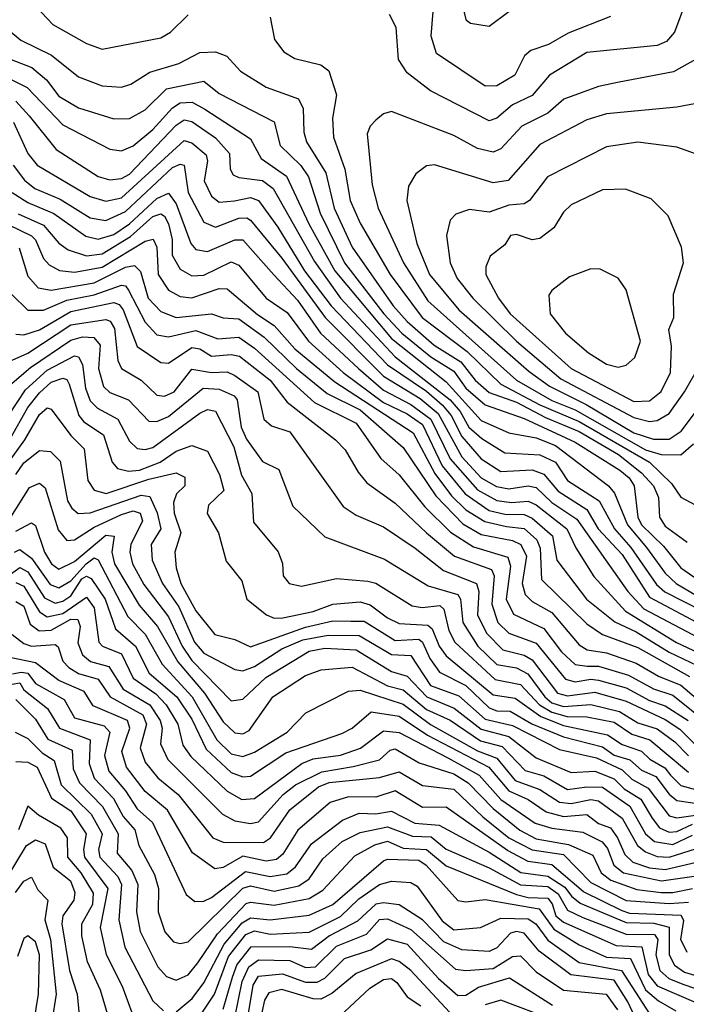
# Model space of a CAD drawing. Extents: x 1308313 to 1441400, y 959662 to 1036319.
# Tile 490 of 656: x 1395364 to 1397069, y 976999 to 979517. Entities that reach past the tile are written whole.
import ezdxf

# ---------------------------------------------------------------- set-up
doc = ezdxf.new("R2010")
doc.units = 0

msp = doc.modelspace()

# ---------------------------------------------------------------- linework, layer by layer
at = {"layer": '0CON10XD'}
for points in [[(1395392, 979565), (1395449.1, 979505), (1395535, 979455.8), (1395575, 979441.6), (1395725, 979470.2), (1395750, 979485), (1395795, 979529.3)], [(1397068.9, 979565), (1397038.9, 979485), (1397018.9, 979461.1), (1396995, 979451.2), (1396815, 979433.1), (1396719.7, 979375), (1396675, 979322.9), (1396625, 979299.1), (1396585, 979265.2), (1396565, 979258.5), (1396414.9, 979334.9), (1396355, 979380.7), (1396333.4, 979415), (1396327.1, 979497.1), (1396310.5, 979530.5)], [(1396615, 979537.1), (1396565, 979500), (1396517.4, 979507.4), (1396507.1, 979515), (1396499.1, 979545)], [(1396005, 979523.8), (1396016, 979466), (1396040, 979435), (1396067.8, 979417.8), (1396135, 979401.8), (1396155, 979386.5), (1396174.3, 979325), (1396164.5, 979265), (1396166.7, 979216.7), (1396195.7, 979135), (1396209.2, 979055), (1396235, 978996.5), (1396311.8, 978865), (1396393.8, 978755), (1396508.7, 978668.7), (1396594.9, 978585), (1396695, 978531.6), (1396795, 978489.6), (1396975.4, 978385), (1397031.2, 978331.2), (1397055, 978295.9), (1397105, 978269.2)], [(1396875, 979525.3), (1396767.5, 979482.5), (1396716.8, 979453.2), (1396671.5, 979438.5), (1396655.5, 979424.5), (1396630.8, 979375), (1396585, 979347.6), (1396555, 979346.9), (1396430.5, 979430.5), (1396416.8, 979475), (1396422, 979538)], [(1395315, 979508), (1395367.8, 979465), (1395446, 979426), (1395515, 979370.6), (1395575, 979348.1), (1395625, 979344.3), (1395648.3, 979351.7), (1395697.3, 979382.7), (1395771.8, 979405), (1395825, 979433), (1395865, 979434.8), (1395894, 979424), (1395929.2, 979385), (1395994.6, 979344.6), (1396077.7, 979315), (1396089.5, 979289.5), (1396090.9, 979229.1), (1396097.8, 979205), (1396147.3, 979125), (1396168.9, 979035), (1396214.5, 978935), (1396319.7, 978785), (1396355, 978744.7), (1396424.6, 978685), (1396492.3, 978642.3), (1396529.5, 978595), (1396565, 978563.7), (1396635, 978539.2), (1396709.2, 978499.2), (1396795, 978463.5), (1396895.6, 978405), (1396955, 978358), (1396984.9, 978325), (1396998.1, 978295), (1397000.9, 978245), (1397015, 978221.9), (1397071, 978181)], [(1395285, 979437.2), (1395395.7, 979395), (1395433, 979363), (1395465, 979321.8), (1395515, 979291.2), (1395605, 979263.2), (1395645, 979264), (1395685, 979286.5), (1395740.2, 979339.8), (1395835, 979360.2), (1395875, 979328.5), (1396015, 979255.8), (1396031, 979195), (1396083.7, 979143.7), (1396102.7, 979115), (1396132.5, 979022.5), (1396195.5, 978895), (1396295.5, 978765), (1396341.6, 978715), (1396416.1, 978655), (1396475, 978618.1), (1396505, 978574.3), (1396555, 978531.7), (1396655, 978497.4), (1396785, 978436.9), (1396898.9, 978365), (1396922.9, 978345), (1396935.9, 978325), (1396945.5, 978245), (1396954.9, 978225), (1397010.6, 978170.6), (1397055.2, 978115), (1397113.2, 978075)], [(1397092.7, 979415), (1397036.4, 979383.6), (1396897.1, 979357.1), (1396845, 979346.5), (1396755.9, 979314.1), (1396715, 979278.2), (1396648.4, 979245), (1396595, 979187.1), (1396575, 979178.5), (1396535, 979187.3), (1396475, 979220.5), (1396315, 979282.1), (1396295, 979276.4), (1396275, 979260), (1396260.9, 979245), (1396253.3, 979225), (1396266.2, 979095), (1396280.9, 979035), (1396346.1, 978895), (1396408.2, 978798.2), (1396634.9, 978595), (1396725, 978543.1), (1396785, 978519.5), (1396965, 978417), (1397005, 978404.8), (1397055, 978404)], [(1395317.1, 979377.1), (1395383.2, 979343.2), (1395475, 979248.4), (1395595, 979186.1), (1395625, 979181.3), (1395655, 979194.5), (1395705, 979236.4), (1395755, 979292), (1395775, 979304.6), (1395805.7, 979305.7), (1395837.9, 979287.9), (1395955, 979212.3), (1395981.6, 979161.6), (1396047.2, 979117.2), (1396103.5, 978995), (1396170.2, 978875), (1396315, 978701.8), (1396455, 978590.7), (1396545, 978492), (1396615, 978460), (1396685, 978447.7), (1396735, 978427.8), (1396870.4, 978325), (1396886, 978306), (1396919.1, 978225), (1396967.4, 978167.4), (1397015, 978101.2), (1397043, 978075), (1397095, 978044.1)], [(1397185, 979320), (1397045, 979292.9), (1396865, 979276), (1396815, 979260.6), (1396695, 979197.8), (1396613.9, 979106.1), (1396575, 979099.7), (1396425, 979146.2), (1396405, 979143.1), (1396377.5, 979122.5), (1396359, 979091), (1396354.8, 979055), (1396380.2, 978945), (1396412.8, 978865), (1396487.6, 978775), (1396667, 978617), (1396719.4, 978579.4), (1396812.8, 978532.8), (1396935, 978460.2), (1396985, 978444.1)], [(1395355, 979308.9), (1395388.8, 979271.2), (1395457.4, 979185), (1395565, 979115.6), (1395595, 979107.2), (1395625, 979110.6), (1395645, 979122.2), (1395765, 979247.6), (1395785, 979261), (1395805, 979256.4), (1395864.8, 979215), (1395900.7, 979175), (1395902.6, 979135), (1395910.6, 979120.6), (1395925, 979113), (1395985, 979105.6), (1396012.6, 979085), (1396118.5, 978898.5), (1396185, 978804.4), (1396324.4, 978654.4), (1396465, 978545), (1396491, 978515), (1396513.2, 978475), (1396545.9, 978445.9)], [(1395348.4, 979255), (1395385.5, 979175), (1395409, 979145), (1395545.1, 979065.1), (1395585, 979052.8), (1395625, 979061.3), (1395785, 979207.9), (1395805, 979201.8), (1395841.1, 979171.1), (1395844.6, 979155), (1395836.6, 979105), (1395855.4, 979065.4), (1395875, 979050.4), (1395913.4, 979053.4), (1395955, 979062), (1395975, 979054.4), (1396025, 978986.3), (1396092.8, 978875), (1396160.6, 978785), (1396305, 978634.5), (1396405, 978567.3), (1396445, 978532.3), (1396467.8, 978505), (1396495, 978451.4), (1396545, 978394), (1396595, 978361.6), (1396675, 978365.5), (1396704.8, 978354.8), (1396741.6, 978311.6), (1396815, 978264.3), (1396843.9, 978215), (1396905, 978148.9), (1396975, 978040), (1397095, 977975.9)], [(1397105, 979169.5), (1397045, 979191.1), (1396945, 979203.7), (1396865, 979191.7), (1396714.6, 979115), (1396668.2, 979055), (1396655, 979045.8), (1396615, 979042.7), (1396565, 979024.8), (1396515, 979031.9), (1396480, 979020), (1396465.3, 979004.7), (1396455.9, 978965), (1396465.2, 978895), (1396483.3, 978855), (1396523.2, 978805), (1396635, 978694.6), (1396748.5, 978598.5), (1396935, 978499.9), (1396975, 978489.3)], [(1395347.6, 979145), (1395376.5, 979106.5), (1395403.1, 979085), (1395467.7, 979057.7), (1395545, 979010.1), (1395585, 979003.4), (1395635, 979026.3), (1395755, 979138.8), (1395775, 979147.6), (1395784.8, 979144.8), (1395795.1, 979075), (1395835, 978999.4), (1395865, 978986.1), (1395925, 979009), (1395945, 979009.9), (1395955, 979004.2), (1396035, 978907), (1396145.4, 978755.4), (1396295, 978605.3), (1396388.2, 978548.2), (1396435, 978509.6), (1396495, 978398.7), (1396544.9, 978344.9), (1396583.6, 978323.5), (1396615, 978317.3), (1396665, 978324.7), (1396685, 978320.7), (1396725, 978281.8), (1396789.4, 978239.4), (1396919.6, 978055), (1396960.5, 978010.5), (1397130.6, 977920.6)], [(1395345.5, 979075), (1395385, 979049.5), (1395451.4, 979021.4), (1395533.4, 978963.4), (1395565, 978955.3), (1395605, 978967.9), (1395645, 978995.3), (1395715, 979059.8), (1395745, 979073), (1395765, 979046.2), (1395802.4, 978945), (1395815, 978929.4), (1395845, 978924), (1395915, 978953.8), (1395935, 978954.2), (1396014.6, 978864.6), (1396075, 978799.3), (1396134.1, 978715), (1396230.7, 978625), (1396295, 978569.2), (1396365, 978532.9), (1396415.9, 978495), (1396465, 978393.7), (1396534.9, 978315), (1396585, 978287.6), (1396622.5, 978282.5), (1396665, 978285.4), (1396685, 978276.3), (1396763.4, 978215), (1396786.3, 978166.3), (1396832.9, 978092.9), (1396914, 978004), (1397044.5, 977924.5), (1397115, 977890.8)], [(1396935, 978540.8), (1396975, 978542.6), (1397005, 978566.1), (1397028.8, 978615), (1397031.7, 978681.7), (1397024.4, 978725), (1397037.3, 978755), (1397036.4, 978815), (1397061.9, 978895), (1397056.8, 978935), (1397023.1, 979015), (1396979.1, 979059.1), (1396913.4, 979083.4), (1396855, 979081.6), (1396775, 979043.4), (1396755.2, 979024.8), (1396730.7, 978985), (1396695, 978957.8), (1396675, 978953.7), (1396635, 978967.8), (1396620, 978965), (1396605, 978940.8), (1396567.6, 978912.4), (1396556.5, 978885), (1396556.2, 978865), (1396588.8, 978805), (1396619, 978765), (1396775, 978625.1), (1396935, 978540.8)], [(1395360.2, 979020.2), (1395425, 978991.6), (1395465, 978945.6), (1395488.3, 978928.3), (1395535, 978913.2), (1395575, 978918.4), (1395647.8, 978962.2), (1395705, 979014), (1395725, 979020.4), (1395735, 979014.8), (1395745.1, 978995.1), (1395754.3, 978955), (1395754.7, 978915), (1395775, 978879.1), (1395805, 978861.6), (1395835, 978863.5), (1395905, 978897.6), (1395925, 978889.6), (1395994.8, 978805), (1396048.3, 978768.3), (1396103.1, 978695), (1396191.6, 978615), (1396295, 978538.2), (1396355, 978509.3), (1396395, 978481.7), (1396445, 978376.1), (1396504.1, 978304.1), (1396565, 978261.9), (1396605, 978252.2), (1396655, 978251.8), (1396675, 978242.1), (1396726.9, 978196.9), (1396738.1, 978135), (1396813.9, 978035), (1396886.7, 977976.7), (1396941.4, 977951.4), (1397025, 977899.4), (1397096.6, 977865)], [(1395335, 978993.6), (1395394.3, 978964.3), (1395405, 978954.2), (1395425, 978906.4), (1395440, 978890), (1395465.9, 978875.9), (1395505, 978871.2), (1395575, 978883.7), (1395685, 978951), (1395705.5, 978955.5), (1395715.5, 978935.5), (1395718.8, 978865), (1395745.2, 978825), (1395775, 978809.4), (1395805, 978805.4), (1395875, 978829.3), (1395895, 978828.8), (1395972.8, 978762.8), (1396015.2, 978735.2), (1396068.5, 978675), (1396170.8, 978590.8), (1396370.7, 978460.7), (1396426, 978356), (1396469.1, 978299.1), (1396505, 978263.1), (1396553.6, 978233.6), (1396609.5, 978220.5), (1396655, 978215.9), (1396686.9, 978186.9), (1396695.6, 978165), (1396698.5, 978085), (1396815, 977972.2), (1396855.2, 977945), (1396945, 977911.4), (1397077.4, 977837.4)], [(1395363.4, 978933.4), (1395385, 978860.7), (1395411.6, 978831.6), (1395445, 978825.4), (1395555, 978844.1), (1395635, 978883.8), (1395658.4, 978888.4), (1395673.4, 978873.4), (1395692.7, 978805), (1395725, 978771.1), (1395765, 978755.7), (1395854.6, 978764.6), (1395885, 978754.8), (1395925, 978751.8), (1395989.7, 978705), (1396072.2, 978625), (1396150.8, 978560.8), (1396235, 978519), (1396345, 978423), (1396429, 978299), (1396497.6, 978227.6), (1396545, 978200.1), (1396625.1, 978185.1), (1396646.1, 978175), (1396660.4, 978145), (1396649.7, 978075), (1396657, 978047), (1396675, 978029.1), (1396725, 978000.6), (1396795, 977918.6), (1396815.7, 977905.7), (1396865, 977898.1), (1396941.4, 977871.4), (1396998.1, 977838.1), (1397055, 977814.9), (1397145, 977739.3)], [(1396895, 978628.6), (1396915, 978633.3), (1396937.2, 978652.8), (1396952.1, 978695), (1396915.8, 978825.8), (1396895, 978856.2), (1396848.7, 978878.7), (1396825, 978879.6), (1396770.5, 978859.5), (1396725.6, 978824.4), (1396717.7, 978812.3), (1396720.8, 978765), (1396760, 978715), (1396819.2, 978665), (1396865, 978635.8), (1396895, 978628.6)], [(1395343.9, 978815), (1395385, 978773.8), (1395425, 978773.7), (1395485, 978800), (1395555, 978812.9), (1395625, 978837.9), (1395635, 978836.1), (1395643.1, 978825), (1395685, 978743.1), (1395715, 978711.4), (1395745, 978705.6), (1395815, 978722.1), (1395871.1, 978701.1), (1395925, 978704.9), (1395965, 978677), (1396118.3, 978538.3), (1396225, 978485.4), (1396287.7, 978395), (1396335, 978352.8), (1396400.9, 978270.9), (1396466.6, 978206.6), (1396525, 978168.5), (1396612.4, 978142.4), (1396619.5, 978119.5), (1396608.4, 978035), (1396626.9, 977996.9), (1396705, 977959.6), (1396750, 977900), (1396785, 977867.9), (1396816.1, 977863.9), (1396845, 977863.8), (1396921, 977841), (1396985, 977805.6), (1397035, 977789.8), (1397125.9, 977715.9)], [(1395355, 978712.4), (1395375, 978710.9), (1395415, 978723.4), (1395495, 978770.3), (1395605, 978793.9), (1395618.6, 978788.6), (1395628.8, 978775), (1395665, 978681.1), (1395725, 978640), (1395745, 978638.7), (1395805, 978679), (1395824.9, 978674.9), (1395855, 978656.7), (1395905, 978660.9), (1395926.5, 978656.5), (1396005.2, 978595.2), (1396048.4, 978538.4), (1396172.5, 978442.5), (1396197.2, 978417.2), (1396229.8, 978359.8), (1396252.4, 978332.4), (1396325, 978280.4), (1396405.2, 978205), (1396476.1, 978145), (1396571.2, 978111.2), (1396578, 978095), (1396572.2, 978022.2), (1396587.1, 977975), (1396615, 977947.8), (1396685, 977922.8), (1396760.7, 977830.7), (1396785, 977823.7), (1396825, 977830.7), (1396845, 977828.1), (1396915, 977808.1), (1396975, 977776.1), (1397015, 977762.5), (1397073.6, 977725)], [(1395345, 978646.5), (1395385, 978664.3), (1395495, 978736.2), (1395585, 978750.3), (1395595.8, 978745.8), (1395607, 978727), (1395615.4, 978645.4), (1395625, 978625.3), (1395675, 978594.8), (1395715, 978556.9), (1395735, 978554.5), (1395759.8, 978565), (1395805, 978623.2), (1395855, 978614.7), (1395895, 978616.1), (1395915, 978607.3), (1395973.8, 978565), (1395988.6, 978495), (1396008.1, 978478.1), (1396055, 978463.3), (1396191.8, 978271.8), (1396225, 978249.8), (1396295, 978220.2), (1396375.5, 978165.5), (1396448, 978108), (1396532.3, 978075), (1396538.3, 978055), (1396535.3, 977995), (1396558.3, 977948.3), (1396600, 977905), (1396655, 977891.8), (1396675, 977879.6), (1396739.5, 977795), (1396765, 977787.4), (1396835, 977797.5), (1396915, 977773.9), (1397015, 977727.1), (1397052.3, 977702.3), (1397092.8, 977662.8)], [(1395315, 978561.6), (1395392.4, 978627.6), (1395495, 978697.7), (1395525, 978705.9), (1395554.4, 978704.4), (1395569.9, 978685), (1395566.2, 978625), (1395578.7, 978578.7), (1395595, 978563.9), (1395642.9, 978545), (1395695, 978490.4), (1395715, 978489.1), (1395745, 978502.3), (1395833.6, 978575), (1395875, 978572), (1395912.6, 978555), (1395920.3, 978545), (1395931, 978475), (1395944.2, 978444.2), (1395985, 978386.8), (1396027, 978367), (1396038.7, 978335), (1396062.9, 978272.9), (1396144.4, 978194.4), (1396297.4, 978137.4), (1396408.8, 978068.8), (1396485, 978047.1), (1396491.6, 978035), (1396497.8, 977975), (1396536.3, 977915), (1396585, 977867.6), (1396635, 977859.7), (1396664.1, 977844.1), (1396707.5, 977785), (1396725, 977770.1), (1396755, 977760.9), (1396825, 977765.9), (1396898.1, 977748.1), (1396945, 977718.6), (1396995, 977703), (1397040, 977670), (1397075, 977634.1)], [(1395315, 978473.5), (1395379.7, 978570.3), (1395435, 978620.8), (1395505, 978657.7), (1395515.2, 978655), (1395525.1, 978635), (1395532.9, 978575), (1395545, 978542.5), (1395563.8, 978523.8), (1395615.6, 978495.6), (1395645, 978439.2), (1395665, 978420.5), (1395685, 978417.4), (1395705, 978423.2), (1395825, 978511), (1395845, 978519.8), (1395865, 978515.8), (1395911.9, 978425), (1395932.1, 978352.1), (1395958.3, 978305), (1395962.3, 978232.3), (1396025.7, 978155.7), (1396036.2, 978126.2), (1396038.6, 978095), (1396053.8, 978075), (1396085, 978068.5), (1396175, 978088.1), (1396255, 978081.4), (1396275.5, 978075.5), (1396367.8, 978017.8), (1396394.1, 978014.1), (1396438.8, 978018.8), (1396449, 978009), (1396462.2, 977955), (1396477.6, 977925), (1396580.5, 977829.5), (1396645, 977817.1), (1396693.7, 977765), (1396725, 977745.7), (1396764.9, 977735.1), (1396815, 977734.2), (1396885, 977720.2), (1396929.7, 977689.7), (1396975.8, 977675), (1397075, 977592.3)], [(1396975, 978489.3), (1396995, 978491.8), (1397025, 978510), (1397064.8, 978565), (1397104.8, 978635)], [(1395340.4, 978445), (1395385.6, 978525), (1395415, 978562.7), (1395445, 978589.8), (1395475, 978600.2), (1395485, 978596.5), (1395491.4, 978585), (1395515.4, 978505), (1395528.6, 978488.6), (1395578.4, 978455), (1395601.3, 978385), (1395615, 978369.1), (1395642.4, 978362.4), (1395670.6, 978365), (1395723.4, 978385), (1395765, 978413.6), (1395805, 978428.3), (1395845, 978413.2), (1395875.8, 978354.2), (1395886.7, 978313.3), (1395847.2, 978275), (1395844.2, 978254.2), (1395873.3, 978205), (1395892.1, 978132.1), (1395932.2, 978082.2), (1395945.2, 978035.2), (1395995.5, 977995), (1396015, 977986.7), (1396037.5, 977987.5), (1396115, 978003.6), (1396165, 978022), (1396235, 978027.8), (1396260.6, 978020.6), (1396305, 977987), (1396335, 977972.6), (1396408.1, 977968.1), (1396419, 977959), (1396437.3, 977915), (1396455, 977889.9), (1396575, 977790.3), (1396631.7, 977781.7), (1396697, 977735), (1396755, 977712.3), (1396868.1, 977688.1), (1396905, 977663.2), (1396955, 977646.6), (1396975.7, 977625.7), (1397013.9, 977603.9), (1397028.9, 977585), (1397055, 977558.5), (1397115, 977542.4)], [(1396985, 978444.1), (1397025, 978444.6), (1397056.1, 978465), (1397162, 978605)], [(1395293.4, 978326.6), (1395377.9, 978442.1), (1395415, 978507), (1395435, 978523.9), (1395445, 978521.2), (1395495, 978453.2), (1395529.6, 978419.6), (1395538.7, 978338.7), (1395555, 978313.9), (1395585.6, 978305.6), (1395695, 978342.3), (1395765, 978358.3), (1395787, 978347), (1395787.1, 978325), (1395765.6, 978304.4), (1395757.6, 978282.4), (1395759.2, 978255), (1395776.9, 978205), (1395761.3, 978155), (1395764.9, 978114.9), (1395776.3, 978075), (1395815, 978004.8), (1395863.6, 977945), (1395915, 977932), (1395955, 977913.3), (1396095, 977963.8), (1396165, 977979.2), (1396211.2, 977978.9), (1396245, 977978.3), (1396325, 977929.3), (1396385, 977932.7), (1396395, 977924.8), (1396413, 977883), (1396438.1, 977848.1), (1396505, 977814.4), (1396565, 977756.8), (1396585, 977749.7), (1396618.9, 977748.9), (1396674.2, 977715.8), (1396755, 977682.6), (1396855, 977657.7), (1396885, 977636.3), (1396925, 977624.5), (1396955, 977598), (1396991.2, 977581.1), (1397025, 977536.6), (1397045, 977520), (1397115, 977509.8)], [(1396545.9, 978445.9), (1396605, 978408.9), (1396695, 978404.1), (1396734.5, 978385), (1396765, 978338.4), (1396846.4, 978286.4), (1396885.5, 978215), (1396927.5, 978167.5), (1396992.6, 978072.6), (1397014, 978054), (1397159.8, 977979.8)], [(1395355, 978353.9), (1395375, 978383.4), (1395415, 978414.8), (1395442.9, 978412.9), (1395468.3, 978388.3), (1395486.5, 978286.5), (1395497.4, 978267.4), (1395514.4, 978254.4), (1395545, 978255.6), (1395675, 978300.6), (1395697.4, 978297.4), (1395716, 978256), (1395725.1, 978215), (1395700.7, 978175), (1395703.1, 978135), (1395729.9, 978075), (1395771.7, 978015), (1395811.8, 977925), (1395835, 977896.9), (1395915, 977854.8), (1395935, 977851.4), (1395965, 977862.9), (1396035, 977908), (1396088.7, 977931.3), (1396153.2, 977943.2), (1396232.3, 977942.3), (1396315, 977893.5), (1396365, 977891.3), (1396415, 977813.8), (1396487.7, 977787.7), (1396555, 977727.7), (1396625, 977712), (1396745, 977650.1), (1396839.4, 977629.4), (1396905, 977598.2), (1396929.9, 977575), (1396971.8, 977551.8), (1397025, 977481.1), (1397045, 977475.8), (1397105, 977484.1)], [(1397055, 978404), (1397087.4, 978432.6)], [(1395342, 978245), (1395389.8, 978320.2), (1395415, 978332), (1395429.3, 978319.3), (1395462.5, 978212.5), (1395485, 978184.8), (1395505, 978186.6), (1395555, 978218.9), (1395625, 978251.4), (1395655, 978260.9), (1395672.5, 978255), (1395678.6, 978235), (1395648.6, 978175), (1395645.9, 978155), (1395652.9, 978125), (1395682.3, 978072.3), (1395745, 977989.5), (1395780.3, 977915), (1395805, 977877.9), (1395905, 977774.8), (1395935, 977779.6), (1395993.8, 977835), (1396105, 977901.9), (1396145, 977909.5), (1396225.1, 977905.1), (1396315, 977849.8), (1396355, 977838.1), (1396405.6, 977785.6), (1396475.8, 977755.8), (1396545, 977702.3), (1396615, 977684), (1396685, 977629), (1396775, 977592), (1396835, 977594.7), (1396885, 977575.3), (1396910.2, 977550.2), (1396953.2, 977523.2), (1396981.7, 977475), (1397000.5, 977450.5), (1397025, 977439), (1397045, 977441), (1397085, 977459.8)], [(1395355, 978208.8), (1395395, 978229.8), (1395405, 978223.1), (1395427.6, 978155), (1395446.2, 978125), (1395465, 978112.1), (1395505, 978131.1), (1395585, 978198.7), (1395605.8, 978195.8), (1395602.8, 978172.8), (1395600.2, 978155), (1395607, 978125), (1395669.8, 978019.8), (1395716.7, 977965), (1395769, 977875), (1395837, 977795), (1395885, 977721.5), (1395915, 977693.1), (1395935, 977690.5), (1395950.9, 977699.1), (1396011.9, 977785), (1396095, 977839.4), (1396135.5, 977854.5), (1396215, 977861.4), (1396305, 977813), (1396345, 977803), (1396405, 977752.8), (1396465.3, 977725.3), (1396542.6, 977672.6), (1396597.9, 977657.9), (1396656.8, 977596.8), (1396705, 977583), (1396765, 977548.6), (1396814.7, 977555), (1396855, 977554.4), (1396925.2, 977505.2), (1396965.1, 977435), (1396987.6, 977415), (1397035, 977407.3), (1397085, 977431.7)], [(1395351.2, 978155), (1395365, 978162.2), (1395395, 978139.5), (1395442.8, 978072.8), (1395465, 978063.9), (1395495, 978081.6), (1395534.7, 978125.3), (1395555, 978140.4), (1395565.4, 978135.4), (1395640.8, 977990.8), (1395685.1, 977945.1), (1395728.9, 977868.9), (1395805.4, 977785.4), (1395868.9, 977675), (1395905, 977639.1), (1395935, 977632.4), (1395965, 977643.7), (1396048.1, 977695), (1396096.2, 977743.9), (1396205, 977799.4), (1396235, 977802.1), (1396345, 977766.5), (1396415, 977714.6), (1396535, 977646.7), (1396585, 977628.2), (1396631.4, 977571.4), (1396695, 977548.3), (1396745, 977516.2), (1396775, 977512.8), (1396825, 977522.8), (1396845, 977518.8), (1396904.9, 977475), (1396944.2, 977405), (1396965, 977388.5), (1396995, 977377.1), (1397025, 977375.2), (1397095, 977397.4)], [(1395275, 978053.2), (1395365, 978115.7), (1395385, 978105.3), (1395428.3, 978038.3), (1395454.8, 978024.8), (1395475, 978029.5), (1395495, 978043.7), (1395523, 978087), (1395535, 978094.2), (1395547.6, 978087.6), (1395582.8, 978035), (1395609.3, 977959.3), (1395660.8, 977915), (1395695.7, 977845.7), (1395766.1, 977785), (1395805, 977727.7), (1395841.4, 977651.4), (1395905, 977591.5), (1395935, 977580.5), (1395955, 977582.7), (1396045, 977642), (1396188.4, 977691.6), (1396215, 977705.2), (1396263, 977747), (1396335, 977736), (1396407.3, 977687.3), (1396563.8, 977605), (1396615, 977544.9), (1396665, 977523), (1396711.2, 977491.2), (1396755, 977478.9), (1396815, 977484.2), (1396845, 977461.3), (1396875, 977450), (1396893.5, 977425), (1396912.3, 977382.3), (1396932.7, 977362.7), (1396975, 977348.2), (1397015, 977343.7), (1397095, 977362.5)], [(1395355, 978077.9), (1395375, 978068), (1395415, 978002.5), (1395435, 977989.8), (1395475, 977998.4), (1395535, 978040.2), (1395555, 978013.2), (1395566.7, 977925), (1395576.6, 977915), (1395625, 977894.9), (1395655, 977832.8), (1395712.5, 977792.5), (1395738.9, 977765), (1395768.6, 977715), (1395781.8, 977661.8), (1395802.4, 977632.4), (1395895, 977544.2), (1395932.9, 977523), (1395965, 977525.2), (1396086.2, 977615), (1396115, 977626.6), (1396185, 977636.1), (1396236.2, 977653.8), (1396295, 977698.1), (1396335, 977694), (1396459.3, 977629.3), (1396539.2, 977585), (1396595, 977522.3), (1396682.5, 977462.5), (1396725, 977448.9), (1396805, 977438.7), (1396854, 977414), (1396867.5, 977397.5), (1396883.8, 977355), (1396908.4, 977335), (1397005.8, 977314.2), (1397095, 977327.7)], [(1395355, 978028.9), (1395375, 978017), (1395391.4, 977971.4), (1395414.2, 977954.2), (1395445, 977955.7), (1395495, 977983.5), (1395513.4, 977983.4), (1395519.5, 977965), (1395513.5, 977923.5), (1395525, 977892.4), (1395545.8, 977875.8), (1395592.4, 977862.4), (1395628.9, 977805), (1395697.2, 977765), (1395723.8, 977725), (1395728.6, 977705), (1395724.9, 977665), (1395743.6, 977625), (1395882.8, 977485), (1395915, 977468), (1395955, 977461.2), (1395975, 977465.2), (1396038.6, 977535), (1396069.6, 977560.4), (1396136.8, 977593.2), (1396216.9, 977606.9), (1396285, 977623.9), (1396311.6, 977648.4), (1396325, 977652.6), (1396386.3, 977616.3), (1396475, 977588.2), (1396511.1, 977565), (1396575, 977499.2), (1396643.8, 977443.8), (1396685, 977422.4), (1396767.8, 977407.8), (1396830, 977380), (1396851.3, 977335), (1396876.5, 977316.5), (1396942.5, 977292.5), (1397005, 977285.1), (1397035, 977284.6), (1397085.2, 977295)], [(1395345, 977944.6), (1395375, 977921.2), (1395394.6, 977914.6), (1395455, 977919.4), (1395462.7, 977912.7), (1395475, 977876.2), (1395490, 977860), (1395515, 977844.7), (1395565, 977830), (1395595.5, 977785.5), (1395679.2, 977739.2), (1395689.1, 977715), (1395672.9, 977655), (1395685, 977617.9), (1395717.9, 977577.9), (1395769.7, 977535), (1395858.1, 977425), (1395885, 977413.3), (1395987.7, 977412.3), (1396005.8, 977424.2), (1396055, 977496.3), (1396128.8, 977555), (1396155.8, 977565.8), (1396285, 977579.3), (1396335, 977593.6), (1396395, 977558.4), (1396475, 977549.1), (1396548.5, 977478.5), (1396615.7, 977425), (1396675, 977393.7), (1396755, 977382), (1396825, 977310.2), (1396915, 977264.4), (1397025, 977256.3), (1397075, 977259.7)], [(1397071, 977131), (1397054.9, 977165), (1397063.3, 977213.3), (1397055.7, 977225.7), (1396925, 977231.5), (1396905, 977237.7), (1396806.7, 977286.7), (1396725.2, 977355.2), (1396665, 977364.4), (1396612.2, 977392.2), (1396455, 977502.8), (1396395, 977501.9), (1396325, 977544.8), (1396275, 977528.5), (1396205, 977529.3), (1396158.6, 977515), (1396076, 977444), (1396037.1, 977382.9), (1396021.1, 977368.9), (1395995, 977365.1), (1395935, 977377.9), (1395885, 977348.4), (1395863.1, 977345), (1395806.1, 977386.1), (1395742.5, 977495), (1395685, 977542.9), (1395637.5, 977605), (1395625.6, 977645), (1395645.8, 977705), (1395639.8, 977725), (1395552.6, 977762.6), (1395529.1, 977799.1), (1395465, 977827.4), (1395405, 977872.3), (1395335, 977886.6)], [(1395346, 977844), (1395368, 977848), (1395385.4, 977845.4), (1395405, 977819.5), (1395478.6, 977778.6), (1395505, 977731.9), (1395580.9, 977710.9), (1395594.6, 977695), (1395581.6, 977635), (1395592.4, 977595), (1395635.2, 977545.2), (1395665, 977498.6), (1395704.1, 977464.1), (1395789.9, 977279.9), (1395812.1, 977262.1), (1395835, 977262.4), (1395855, 977272), (1395941.8, 977338.2), (1396005, 977325.5), (1396047.4, 977332.6), (1396069.5, 977350.5), (1396110.8, 977409.2), (1396190, 977470), (1396232.2, 977487.8), (1396275, 977485.9), (1396315, 977493.1), (1396375, 977461.9), (1396437, 977457), (1396565, 977387.6), (1396645.7, 977335.7), (1396715, 977326.7), (1396758.6, 977298.6), (1396775.5, 977275), (1396797.5, 977257.5), (1396915, 977207.9), (1396986, 977206), (1397025, 977196), (1397025.7, 977125), (1397039.1, 977099.1), (1397065, 977081.4), (1397135, 977059.4)], [(1395345, 977817.2), (1395365, 977821), (1395375, 977803.5), (1395435.7, 977755.7), (1395466.2, 977705), (1395544.9, 977674.9), (1395541.8, 977615), (1395555, 977577.5), (1395604.2, 977525), (1395629.4, 977479.4), (1395659.2, 977445), (1395669.1, 977405), (1395708.9, 977331.1), (1395719.1, 977295), (1395718.5, 977235), (1395735.6, 977184.4), (1395758.2, 977158.2), (1395775, 977154.1), (1395795, 977158.9), (1395935, 977295.9), (1395955, 977302), (1396015, 977288.5), (1396078.2, 977301.8), (1396105, 977319.4), (1396139.5, 977370.5), (1396189, 977415), (1396235, 977438.2), (1396305, 977452.3), (1396368.7, 977428.7), (1396416.8, 977426.8), (1396455, 977395.4), (1396565, 977348), (1396645, 977304.1), (1396715, 977300.5), (1396741.2, 977281.2), (1396765, 977239.5), (1396805, 977220.9), (1396915, 977178.6), (1396987.5, 977177.5), (1396996.5, 977165), (1396990.9, 977125), (1397001.8, 977085), (1397024.5, 977065), (1397060.1, 977050.1), (1397127.7, 977027.7)], [(1395355, 977778.1), (1395405, 977727.7), (1395436.8, 977676.8), (1395498.4, 977648.4), (1395500.9, 977600.9), (1395517.4, 977565), (1395576.3, 977505), (1395616.4, 977435), (1395613.9, 977385), (1395651.3, 977341.3), (1395667, 977305), (1395663.5, 977235), (1395672.5, 977185), (1395717.4, 977095), (1395740.3, 977070.3), (1395765, 977060.8), (1395795, 977074.1), (1395820.3, 977105), (1395870.7, 977179.3), (1395943.3, 977256.7), (1395955, 977260.3), (1396015, 977252.8), (1396105, 977269.8), (1396139.5, 977290.5), (1396221.2, 977378.8), (1396272.9, 977407.1), (1396305, 977416.2), (1396345, 977398.4), (1396405, 977394.7), (1396455, 977352.9), (1396635, 977279.6), (1396665, 977271.8), (1396715, 977270.4), (1396726.2, 977256.2), (1396735.6, 977225), (1396755, 977208.7), (1396889.5, 977149.5), (1396955.9, 977145.9), (1396972.1, 977075), (1396995, 977046.2), (1397093.6, 977003.6)], [(1395352.9, 977695), (1395385, 977678.4), (1395421.9, 977641.9), (1395452.7, 977622.7), (1395470.2, 977560.2), (1395547.1, 977485), (1395575.1, 977435), (1395566.4, 977395), (1395569.3, 977375), (1395615.7, 977325.7), (1395624.6, 977305), (1395618.1, 977215), (1395633.2, 977145), (1395705, 977007.3), (1395732.3, 976982.3)], [(1395355, 977619.4), (1395385, 977618.2), (1395409.1, 977605), (1395445.8, 977525.9), (1395495, 977493.6), (1395534.9, 977435), (1395527.5, 977395), (1395530.6, 977375), (1395589.7, 977295), (1395570.5, 977195), (1395585.8, 977125.8), (1395626.6, 977045), (1395666.4, 976936.4)], [(1395609.8, 976905), (1395571.4, 977035), (1395537.6, 977107.6), (1395523.6, 977173.6), (1395523.5, 977205), (1395551.3, 977255), (1395553.4, 977283.4), (1395522.1, 977335), (1395487.3, 977375), (1395486.8, 977425), (1395469.5, 977449.5), (1395412.3, 977482.3), (1395385, 977506), (1395361.7, 977445)], [(1395327.2, 977315), (1395381.7, 977405), (1395405, 977419.6), (1395429.4, 977409.4), (1395449.8, 977349.8), (1395494.8, 977315), (1395505.6, 977285), (1395502.8, 977265), (1395475.1, 977225), (1395472.4, 977205), (1395492, 977085), (1395511.1, 977025), (1395519.8, 976935)], [(1395765, 976979.6), (1395805.9, 977014.1), (1395835, 977053.6), (1395887.3, 977152.7), (1395933.1, 977206.9), (1395955, 977220.3), (1396005, 977214.7), (1396105, 977226.6), (1396165, 977254.4), (1396295, 977365.9), (1396305, 977370.3), (1396385, 977367.7), (1396403.9, 977355), (1396485, 977264.7), (1396505, 977261.2), (1396555, 977266.9), (1396693, 977243), (1396730.7, 977190.7), (1396795, 977150.8), (1396865, 977119.5), (1396926.2, 977116.2), (1396965, 977035.5), (1396997.8, 977007.8), (1397042.4, 976982.4)], [(1395353.7, 977285), (1395375, 977313.5), (1395395, 977323.8), (1395411.2, 977291.2), (1395436.1, 977265), (1395428.7, 977215), (1395443.2, 977165), (1395457.8, 977025), (1395447.1, 976955)], [(1395825, 976968.2), (1395862.4, 977025), (1395898.5, 977121.5), (1395942.7, 977177.3), (1395965, 977186.6), (1396005, 977178.4), (1396105, 977183.3), (1396185, 977223.4), (1396231.6, 977268.4), (1396285, 977305.3), (1396315, 977314.1), (1396365, 977310.3), (1396381, 977301), (1396445, 977211.9), (1396475, 977189.5), (1396542.9, 977195), (1396595, 977219.4), (1396665, 977217.5), (1396684.6, 977205), (1396715, 977163.2), (1396795, 977106), (1396903.1, 977085), (1396975, 976974.2)], [(1396955, 976930.4), (1396920.1, 977005), (1396885, 977060.8), (1396773.9, 977073.9), (1396693.1, 977135), (1396655, 977180.8), (1396635, 977185.3), (1396619.4, 977180.6), (1396585, 977143.6), (1396565, 977134.1), (1396495, 977138.4), (1396449, 977159), (1396394.8, 977214.8), (1396335, 977253), (1396295, 977258.7), (1396275, 977254.7), (1396228.3, 977211.7), (1396156.4, 977173.6), (1396111.1, 977138.9), (1396055, 977146.2), (1395955, 977145.3), (1395919.6, 977100.4), (1395907.5, 977067.5), (1395884.3, 976985.7)], [(1395914.7, 976965), (1395933, 977057), (1395950.6, 977095), (1395975, 977112.8), (1396055, 977110.5), (1396095, 977092.7), (1396121.2, 977095), (1396175, 977147.6), (1396251.5, 977178.5), (1396285, 977215.4), (1396305, 977217.8), (1396365, 977189.9), (1396479, 977089), (1396505, 977084.9), (1396575, 977090.3), (1396625, 977121.2), (1396645, 977122.8), (1396685, 977081.6), (1396755, 977035.4), (1396863.9, 977025), (1396893.2, 976985)], [(1395394.9, 976914.9), (1395412.8, 977025), (1395414.9, 977125), (1395405, 977158.4), (1395385, 977173.6), (1395375, 977166.9), (1395358.9, 977121.1)], [(1395944.9, 976945), (1395961.9, 977048.1), (1395975, 977070.6), (1396036.6, 977076.6), (1396095, 977055.8), (1396125, 977055.7), (1396145, 977065.6), (1396195, 977115.6), (1396262.2, 977137.8), (1396305, 977166.6), (1396355, 977152.7), (1396435.9, 977065), (1396485, 977021.3), (1396505, 977022.5), (1396537.7, 977042.3), (1396616.8, 977066.8), (1396726.7, 976996.7)], [(1396475, 976966.5), (1396364.8, 977085), (1396335, 977108.7), (1396315, 977115.2), (1396225, 977077.8), (1396163.1, 977026.9), (1396135, 977012.4), (1396115, 977012.5), (1396035, 977036.4), (1396001.9, 977028.1), (1395990.7, 977009.3), (1395948.4, 976815)], [(1396182.3, 976967.7), (1396259.5, 977040.5), (1396295, 977062.1), (1396315, 977064.6), (1396329.2, 977055), (1396355, 977018.1), (1396390.4, 976995)], [(1396685, 976975.6), (1396595, 977009.5), (1396555, 976997.8)]]:
    msp.add_lwpolyline(points, dxfattribs=at)

doc.saveas('drawing.dxf')
